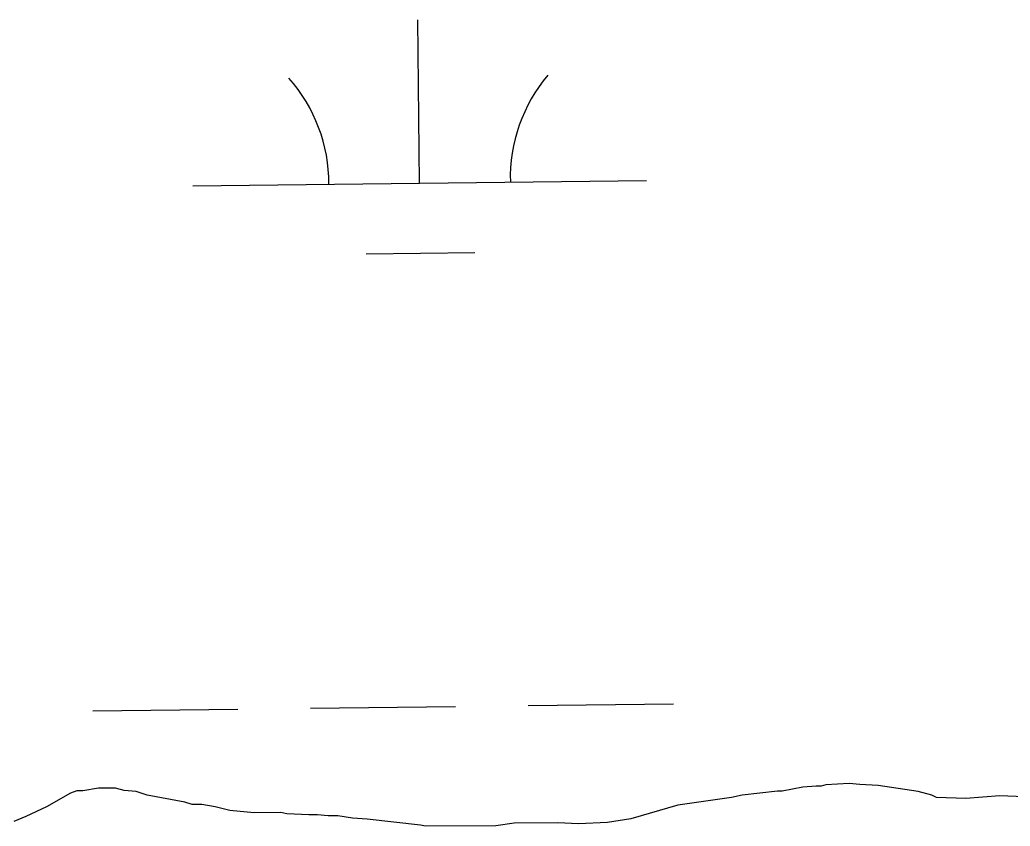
# Model space of a CAD drawing. Extents: x 3684037 to 3722149, y 433263 to 459021.
# Drawn here: x 3688911.6 to 3689130, y 448634.8 to 448812.6 of the extents above; entities that cross this region are included whole.
import ezdxf

# ---------------------------------------------------------------- set-up
doc = ezdxf.new("R2010")
doc.units = 0
doc.layers.add('V-TOPO-SHOR', color=7, linetype='Continuous')
doc.layers.add('V-WETL-SWMP', color=7, linetype='Continuous')

msp = doc.modelspace()

# ---------------------------------------------------------------- linework, layer by layer
at = {"layer": 'V-TOPO-SHOR'}
for p, q in [((3688929.01, 448643.21), (3688925.53, 448642.65)), ((3688932.75, 448643.24), (3688929.01, 448643.21)), ((3688934.63, 448642.71), (3688932.75, 448643.24)), ((3689084.3, 448643.4), (3689079.75, 448642.56)), ((3689087.24, 448643.68), (3689084.3, 448643.4)), ((3689088.32, 448643.69), (3689087.24, 448643.68)), ((3689089.38, 448643.96), (3689088.32, 448643.69)), ((3689094.47, 448644.26), (3689089.38, 448643.96)), ((3689096.88, 448644.01), (3689094.47, 448644.26)), ((3689100.9, 448643.77), (3689096.88, 448644.01)), ((3689109.74, 448642.49), (3689100.9, 448643.77)), ((3688922.85, 448642.1), (3688917.52, 448639.12)), ((3688924.19, 448642.65), (3688922.85, 448642.1)), ((3688925.53, 448642.65), (3688924.19, 448642.65)), ((3688937.31, 448642.46), (3688934.63, 448642.71)), ((3688939.73, 448641.67), (3688937.31, 448642.46)), ((3688948.04, 448640.12), (3688939.73, 448641.67)), ((3689068.52, 448641.15), (3689056.75, 448639.47)), ((3689070.92, 448641.7), (3689068.52, 448641.15)), ((3689078.68, 448642.56), (3689070.92, 448641.7)), ((3689079.75, 448642.56), (3689078.68, 448642.56)), ((3689112.69, 448641.7), (3689109.74, 448642.49)), ((3689113.77, 448641.17), (3689112.69, 448641.7)), ((3689120.2, 448640.95), (3689113.77, 448641.17)), ((3689127.69, 448641.53), (3689120.2, 448640.95)), ((3689133.05, 448641.3), (3689127.69, 448641.53)), ((3688917.52, 448639.12), (3688912.98, 448636.95)), ((3688949.65, 448639.59), (3688948.04, 448640.12)), ((3688951.79, 448639.61), (3688949.65, 448639.59)), ((3688954.74, 448639.09), (3688951.79, 448639.61)), ((3688957.95, 448638.31), (3688954.74, 448639.09)), ((3689056.75, 448639.47), (3689046.32, 448636.46)), ((3688912.98, 448636.95), (3688910.31, 448635.86)), ((3688963.31, 448637.81), (3688957.95, 448638.31)), ((3688969.2, 448637.84), (3688963.31, 448637.81)), ((3688970.54, 448637.58), (3688969.2, 448637.84)), ((3688975.36, 448637.35), (3688970.54, 448637.58)), ((3688977.24, 448637.36), (3688975.36, 448637.35)), ((3688979.65, 448637.11), (3688977.24, 448637.36)), ((3688981.79, 448637.12), (3688979.65, 448637.11)), ((3688985.01, 448636.61), (3688981.79, 448637.12)), ((3688988.22, 448636.36), (3688985.01, 448636.61)), ((3689000.01, 448635.09), (3688988.22, 448636.36)), ((3689046.32, 448636.46), (3689041.24, 448635.62)), ((3689001.08, 448634.83), (3689000.01, 448635.09)), ((3689016.61, 448634.93), (3689001.08, 448634.83)), ((3689020.63, 448635.49), (3689016.61, 448634.93)), ((3689030.26, 448635.55), (3689020.63, 448635.49)), ((3689034.82, 448635.32), (3689030.26, 448635.55)), ((3689041.24, 448635.62), (3689034.82, 448635.32))]:
    msp.add_line(p, q, dxfattribs=at)
at = {"layer": 'V-WETL-SWMP'}
for p, q in [((3688999.79, 448776.57), (3688999.38, 448812.56)), ((3688949.8, 448775.98), (3689049.79, 448777.15)), ((3688987.97, 448761), (3689011.97, 448761.28)), ((3688927.73, 448660.29), (3688959.73, 448660.66)), ((3688975.73, 448660.85), (3689007.73, 448661.22)), ((3689023.73, 448661.4), (3689055.73, 448661.78)), ((3688929.01, 448643.21), (3688925.53, 448642.65)), ((3688932.75, 448643.24), (3688929.01, 448643.21)), ((3688934.63, 448642.71), (3688932.75, 448643.24)), ((3689084.3, 448643.4), (3689079.75, 448642.56)), ((3689087.24, 448643.68), (3689084.3, 448643.4)), ((3689088.32, 448643.69), (3689087.24, 448643.68)), ((3689089.38, 448643.96), (3689088.32, 448643.69)), ((3689094.47, 448644.26), (3689089.38, 448643.96)), ((3689096.88, 448644.01), (3689094.47, 448644.26)), ((3689100.9, 448643.77), (3689096.88, 448644.01)), ((3689109.74, 448642.49), (3689100.9, 448643.77)), ((3688922.85, 448642.1), (3688917.52, 448639.12)), ((3688924.19, 448642.65), (3688922.85, 448642.1)), ((3688925.53, 448642.65), (3688924.19, 448642.65)), ((3688937.31, 448642.46), (3688934.63, 448642.71)), ((3688939.73, 448641.67), (3688937.31, 448642.46)), ((3688948.04, 448640.12), (3688939.73, 448641.67)), ((3689068.52, 448641.15), (3689056.75, 448639.47)), ((3689070.92, 448641.7), (3689068.52, 448641.15)), ((3689078.68, 448642.56), (3689070.92, 448641.7)), ((3689079.75, 448642.56), (3689078.68, 448642.56)), ((3689112.69, 448641.7), (3689109.74, 448642.49)), ((3689113.77, 448641.17), (3689112.69, 448641.7)), ((3689120.2, 448640.95), (3689113.77, 448641.17)), ((3689127.69, 448641.53), (3689120.2, 448640.95)), ((3689133.05, 448641.3), (3689127.69, 448641.53)), ((3688917.52, 448639.12), (3688912.98, 448636.95)), ((3688949.65, 448639.59), (3688948.04, 448640.12)), ((3688951.79, 448639.61), (3688949.65, 448639.59)), ((3688954.74, 448639.09), (3688951.79, 448639.61)), ((3688957.95, 448638.31), (3688954.74, 448639.09)), ((3689056.75, 448639.47), (3689046.32, 448636.46)), ((3688912.98, 448636.95), (3688910.31, 448635.86)), ((3688963.31, 448637.81), (3688957.95, 448638.31)), ((3688969.2, 448637.84), (3688963.31, 448637.81)), ((3688970.54, 448637.58), (3688969.2, 448637.84)), ((3688975.36, 448637.35), (3688970.54, 448637.58)), ((3688977.24, 448637.36), (3688975.36, 448637.35)), ((3688979.65, 448637.11), (3688977.24, 448637.36)), ((3688981.79, 448637.12), (3688979.65, 448637.11)), ((3688985.01, 448636.61), (3688981.79, 448637.12)), ((3688988.22, 448636.36), (3688985.01, 448636.61)), ((3689000.01, 448635.09), (3688988.22, 448636.36)), ((3689046.32, 448636.46), (3689041.24, 448635.62)), ((3689001.08, 448634.83), (3689000.01, 448635.09)), ((3689016.61, 448634.93), (3689001.08, 448634.83)), ((3689020.63, 448635.49), (3689016.61, 448634.93)), ((3689030.26, 448635.55), (3689020.63, 448635.49)), ((3689034.82, 448635.32), (3689030.26, 448635.55)), ((3689041.24, 448635.62), (3689034.82, 448635.32))]:
    msp.add_line(p, q, dxfattribs=at)
for centre, start, end in [((3689055.03, 448777.68), 139.8949, 181.4385), ((3688944.55, 448776.4), 359.8949, 41.4385)]:
    msp.add_arc(centre, 35.25, start, end, dxfattribs=at)

doc.saveas('drawing.dxf')
